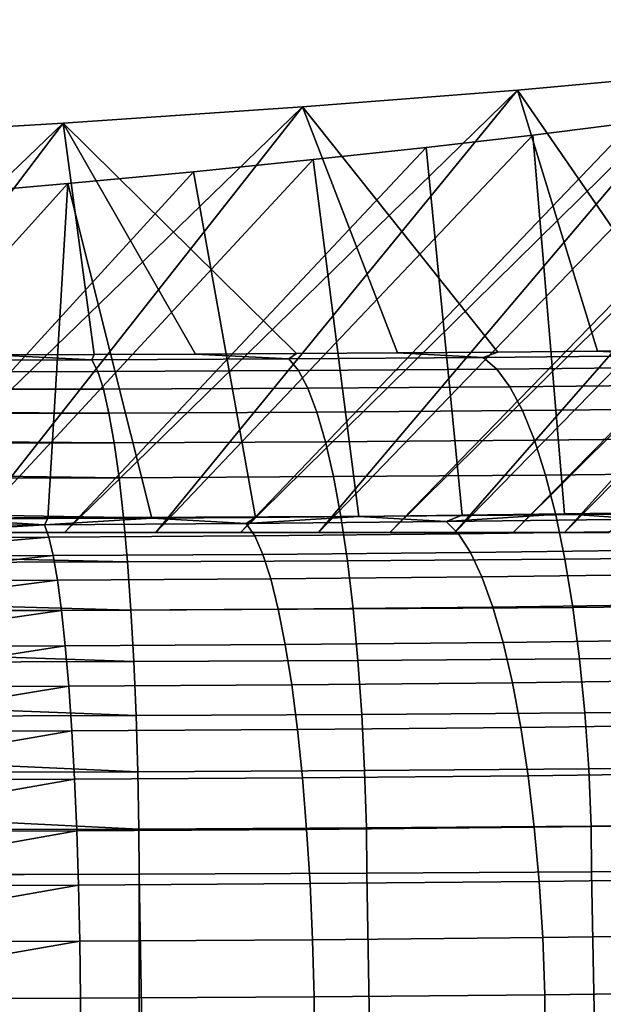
# Model space of a CAD drawing. Header units: metres. Extents: x -109 to 109, y -100 to 58.
# Tile 461 of 642: x 91.01 to 92.03, y -1.32 to 0.39. Entities that reach past the tile are written whole.
import ezdxf

# ---------------------------------------------------------------- set-up
doc = ezdxf.new("R2010")
doc.units = ezdxf.units.M
doc.layers.add('solid_21_062_100_XXX', color=7, linetype='CONTINUOUS')

msp = doc.modelspace()

# ---------------------------------------------------------------- linework, layer by layer
at = {"layer": 'solid_21_062_100_XXX'}
for points in [[(92.035194, -0.5, 2.5923), (91.95784, -0.5, 3.019549), (92.731155, 0.356531, 3.510913), (92.92588, 0.387656, 2.646164)], [(91.86879, -0.5, 3.444242), (91.768066, -0.5, 3.866343), (92.490807, 0.325799, 4.364745), (92.731155, 0.356531, 3.510913)], [(91.86879, -0.5, 3.444242), (92.731155, 0.356531, 3.510913), (91.95784, -0.5, 3.019549)], [(91.95784, -0.5, -3.019549), (92.035194, -0.5, -2.5923), (92.871735, 0.343651, -2.704736), (92.768997, 0.320867, -3.148564)], [(91.655724, -0.5, 4.2856), (91.531853, -0.5, 4.70169), (92.205437, 0.295548, 5.205224), (92.490807, 0.325799, 4.364745)], [(91.655724, -0.5, 4.2856), (92.490807, 0.325799, 4.364745), (91.768066, -0.5, 3.866343)], [(91.86879, -0.5, -3.444242), (91.95784, -0.5, -3.019549), (92.768997, 0.320867, -3.148564), (92.654243, 0.298233, -3.589481)], [(91.396622, -0.5, 5.114015), (91.250084, -0.5, 5.522445), (91.87632, 0.265912, 6.02862), (92.205437, 0.295548, 5.205224)], [(91.396622, -0.5, 5.114015), (92.205437, 0.295548, 5.205224), (91.531853, -0.5, 4.70169)], [(91.768066, -0.5, -3.866343), (91.86879, -0.5, -3.444242), (92.654243, 0.298233, -3.589481), (92.527527, 0.275758, -4.027301)], [(91.87632, 0.265912, 6.02862), (92.186348, -0.184184, 18.533833), (92.355721, -0.182049, 18.474514), (92.205437, 0.295548, 5.205224)], [(91.655724, -0.5, -4.2856), (91.768066, -0.5, -3.866343), (92.527527, 0.275758, -4.027301), (92.38887, 0.253453, -4.4618)], [(91.09227, -0.5, 5.926889), (90.923424, -0.5, 6.326716), (91.504311, 0.236959, 6.833043), (91.87632, 0.265912, 6.02862)], [(91.09227, -0.5, 5.926889), (91.87632, 0.265912, 6.02862), (91.250084, -0.5, 5.522445)], [(91.504311, 0.236959, 6.833043), (91.842514, -0.187785, 18.633883), (92.015205, -0.186097, 18.586977), (91.87632, 0.265912, 6.02862)], [(91.87632, 0.265912, 6.02862), (92.015205, -0.186097, 18.586977), (92.186348, -0.184184, 18.533833)], [(91.531853, -0.5, -4.70169), (91.655724, -0.5, -4.2856), (92.38887, 0.253453, -4.4618), (92.238472, 0.231349, -4.892384)], [(90.743622, -0.5, 6.721734), (90.55304, -0.5, 7.111581), (91.089874, 0.208727, 7.617419), (91.504311, 0.236959, 6.833043)], [(90.743622, -0.5, 6.721734), (91.504311, 0.236959, 6.833043), (90.923424, -0.5, 6.326716)], [(91.089874, 0.208727, 7.617419), (91.493965, -0.190479, 18.708744), (91.668724, -0.189246, 18.67448), (91.504311, 0.236959, 6.833043)], [(91.396622, -0.5, -5.114015), (91.531853, -0.5, -4.70169), (92.238472, 0.231349, -4.892384), (92.076431, 0.209465, -5.318699)], [(91.504311, 0.236959, 6.833043), (91.668724, -0.189246, 18.67448), (91.842514, -0.187785, 18.633883)], [(90.3517, -0.5, 7.496196), (90.1399, -0.5, 7.874994), (90.634499, 0.181323, 8.378786), (91.089874, 0.208727, 7.617419)], [(90.3517, -0.5, 7.496196), (91.089874, 0.208727, 7.617419), (90.55304, -0.5, 7.111581)], [(90.634499, 0.181323, 8.378786), (90.968025, -0.19282, 18.773767), (91.143257, -0.192264, 18.758331), (91.089874, 0.208727, 7.617419)], [(91.089874, 0.208727, 7.617419), (91.318771, -0.191485, 18.736691), (91.493965, -0.190479, 18.708744)], [(91.089874, 0.208727, 7.617419), (91.143257, -0.192264, 18.758331), (91.318771, -0.191485, 18.736691)], [(91.250084, -0.5, -5.522445), (91.396622, -0.5, -5.114015), (92.076431, 0.209465, -5.318699), (91.903061, 0.187835, -5.740054)], [(92.134041, -0.465483, -18.466776), (91.958015, -0.468102, -18.517792), (91.903061, 0.187835, -5.740054), (92.076431, 0.209465, -5.318699)], [(91.09227, -0.5, -5.926889), (91.250084, -0.5, -5.522445), (91.903061, 0.187835, -5.740054), (91.71846, 0.166471, -6.156227)], [(91.958015, -0.468102, -18.517792), (91.780502, -0.470384, -18.56225), (91.71846, 0.166471, -6.156227), (91.903061, 0.187835, -5.740054)], [(90.923424, -0.5, -6.326716), (91.09227, -0.5, -5.926889), (91.71846, 0.166471, -6.156227), (91.522614, 0.14537, -6.567278)], [(91.780502, -0.470384, -18.56225), (91.601997, -0.472327, -18.60009), (91.522614, 0.14537, -6.567278), (91.71846, 0.166471, -6.156227)], [(90.743622, -0.5, -6.721734), (90.923424, -0.5, -6.326716), (91.522614, 0.14537, -6.567278), (91.315567, 0.124536, -6.973129)], [(91.601997, -0.472327, -18.60009), (91.422623, -0.473928, -18.631285), (91.315567, 0.124536, -6.973129), (91.522614, 0.14537, -6.567278)], [(90.55304, -0.5, -7.111581), (90.743622, -0.5, -6.721734), (91.315567, 0.124536, -6.973129), (91.097504, 0.103993, -7.373306)], [(91.422623, -0.473928, -18.631285), (91.242966, -0.47519, -18.655867), (91.097504, 0.103993, -7.373306), (91.315567, 0.124536, -6.973129)], [(90.3517, -0.5, -7.496196), (90.55304, -0.5, -7.111581), (91.097504, 0.103993, -7.373306), (90.868599, 0.083755, -7.767548)], [(91.063126, -0.476113, -18.673853), (90.883766, -0.476705, -18.685369), (90.868599, 0.083755, -7.767548), (91.097504, 0.103993, -7.373306)], [(91.242966, -0.47519, -18.655867), (91.063126, -0.476113, -18.673853), (91.097504, 0.103993, -7.373306)], [(91.817368, -0.197112, 18.741667), (92.148743, -0.193797, 18.649557), (92.015205, -0.186097, 18.586977), (91.842514, -0.187785, 18.633883)], [(92.148743, -0.193797, 18.649557), (92.186348, -0.184184, 18.533833), (92.015205, -0.186097, 18.586977)], [(90.796425, -0.20214, 18.88147), (91.139511, -0.201294, 18.857847), (90.968025, -0.19282, 18.773767), (90.792969, -0.193151, 18.78298)], [(91.139511, -0.201294, 18.857847), (90.796425, -0.20214, 18.88147), (90.799805, -0.221719, 18.977707), (91.149628, -0.221376, 18.955591)], [(91.139511, -0.201294, 18.857847), (91.143257, -0.192264, 18.758331), (90.968025, -0.19282, 18.773767)], [(91.139511, -0.201294, 18.857847), (91.480415, -0.199615, 18.811197), (91.318771, -0.191485, 18.736691), (91.143257, -0.192264, 18.758331)], [(91.480415, -0.199615, 18.811197), (91.139511, -0.201294, 18.857847), (91.149628, -0.221376, 18.955591), (91.497154, -0.219664, 18.908035)], [(91.480415, -0.199615, 18.811197), (91.493965, -0.190479, 18.708744), (91.318771, -0.191485, 18.736691)], [(91.480415, -0.199615, 18.811197), (91.817368, -0.197112, 18.741667), (91.668724, -0.189246, 18.67448), (91.493965, -0.190479, 18.708744)], [(91.817368, -0.197112, 18.741667), (91.480415, -0.199615, 18.811197), (91.497154, -0.219664, 18.908035), (91.840637, -0.217113, 18.837154)], [(91.817368, -0.197112, 18.741667), (91.842514, -0.187785, 18.633883), (91.668724, -0.189246, 18.67448)], [(92.148743, -0.193797, 18.649557), (91.817368, -0.197112, 18.741667), (91.840637, -0.217113, 18.837154), (92.178452, -0.213733, 18.743256)], [(91.149628, -0.221376, 18.955591), (90.799805, -0.221719, 18.977707), (90.803123, -0.251805, 19.071566), (91.159492, -0.252266, 19.050501)], [(91.497154, -0.219664, 18.908035), (91.149628, -0.221376, 18.955591), (91.159492, -0.252266, 19.050501), (91.513466, -0.250523, 19.00206)], [(91.840637, -0.217113, 18.837154), (91.497154, -0.219664, 18.908035), (91.513466, -0.250523, 19.00206), (91.863335, -0.247924, 18.929863)], [(92.178452, -0.213733, 18.743256), (91.840637, -0.217113, 18.837154), (91.863335, -0.247924, 18.929863), (92.207413, -0.244482, 18.834223)], [(91.159492, -0.252266, 19.050501), (90.803123, -0.251805, 19.071566), (90.803246, -0.253139, 19.075031)], [(91.159492, -0.252266, 19.050501), (90.803246, -0.253139, 19.075031), (90.80632, -0.291987, 19.161572), (91.168983, -0.293583, 19.141397)], [(91.513466, -0.250523, 19.00206), (91.159492, -0.252266, 19.050501), (91.168983, -0.293583, 19.141397), (91.529167, -0.291809, 19.092108)], [(91.863335, -0.247924, 18.929863), (91.513466, -0.250523, 19.00206), (91.529167, -0.291809, 19.092108), (91.88517, -0.289164, 19.018644)], [(92.207413, -0.244482, 18.834223), (91.863335, -0.247924, 18.929863), (91.88517, -0.289164, 19.018644), (92.235283, -0.285662, 18.921326)], [(91.88517, -0.289164, 19.018644), (91.529167, -0.291809, 19.092108), (91.544052, -0.343008, 19.177057), (91.905876, -0.340321, 19.102392)], [(92.235283, -0.285662, 18.921326), (91.88517, -0.289164, 19.018644), (91.905876, -0.340321, 19.102392), (92.261711, -0.336761, 19.003483)], [(91.168983, -0.293583, 19.141397), (90.80632, -0.291987, 19.161572), (90.806488, -0.294468, 19.166361)], [(91.168983, -0.293583, 19.141397), (90.806488, -0.294468, 19.166361), (90.809349, -0.341782, 19.246643), (91.177979, -0.344811, 19.227152)], [(91.529167, -0.291809, 19.092108), (91.168983, -0.293583, 19.141397), (91.177979, -0.344811, 19.227152), (91.544052, -0.343008, 19.177057)], [(91.905876, -0.340321, 19.102392), (91.544052, -0.343008, 19.177057), (91.557945, -0.403486, 19.255854), (91.925194, -0.400758, 19.180069)], [(92.261711, -0.336761, 19.003483), (91.905876, -0.340321, 19.102392), (91.925194, -0.400758, 19.180069), (92.286369, -0.397145, 19.079676)], [(91.177979, -0.344811, 19.227152), (90.809349, -0.341782, 19.246643), (90.809563, -0.345709, 19.252529)], [(91.177979, -0.344811, 19.227152), (90.809563, -0.345709, 19.252529), (90.812187, -0.400592, 19.325758), (91.186378, -0.405316, 19.306702)], [(91.544052, -0.343008, 19.177057), (91.177979, -0.344811, 19.227152), (91.186378, -0.405316, 19.306702), (91.557945, -0.403486, 19.255854)], [(91.186378, -0.405316, 19.306702), (90.812187, -0.400592, 19.325758), (90.812431, -0.406226, 19.332462)], [(91.186378, -0.405316, 19.306702), (90.812431, -0.406226, 19.332462), (90.814796, -0.46771, 19.397968), (91.194069, -0.474346, 19.379057)], [(91.557945, -0.403486, 19.255854), (91.186378, -0.405316, 19.306702), (91.194069, -0.474346, 19.379057), (91.570656, -0.472491, 19.32752)], [(91.925194, -0.400758, 19.180069), (91.557945, -0.403486, 19.255854), (91.570656, -0.472491, 19.32752), (91.942886, -0.469726, 19.25071)], [(92.286369, -0.397145, 19.079676), (91.925194, -0.400758, 19.180069), (91.942886, -0.469726, 19.25071), (92.308945, -0.466064, 19.148958)], [(91.057159, -0.486611, -18.7728), (90.705742, -0.487412, -18.78849), (90.883766, -0.476705, -18.685369)], [(91.194069, -0.474346, 19.379057), (90.814796, -0.46771, 19.397968), (90.815056, -0.475268, 19.405169)], [(91.194069, -0.474346, 19.379057), (90.815056, -0.475268, 19.405169), (90.817139, -0.542332, 19.462404), (91.200951, -0.551043, 19.443317)], [(91.057159, -0.486611, -18.7728), (90.883766, -0.476705, -18.685369), (91.063126, -0.476113, -18.673853)], [(91.057159, -0.486611, -18.7728), (91.063126, -0.476113, -18.673853), (91.242966, -0.47519, -18.655867)], [(91.057159, -0.486611, -18.7728), (91.242966, -0.47519, -18.655867), (91.406845, -0.484567, -18.732971)], [(91.570656, -0.472491, 19.32752), (91.194069, -0.474346, 19.379057), (91.200951, -0.551043, 19.443317), (91.582047, -0.549166, 19.391167)], [(91.406845, -0.484567, -18.732971), (91.242966, -0.47519, -18.655867), (91.422623, -0.473928, -18.631285)], [(91.406845, -0.484567, -18.732971), (91.422623, -0.473928, -18.631285), (91.601997, -0.472327, -18.60009)], [(91.406845, -0.484567, -18.732971), (91.601997, -0.472327, -18.60009), (91.752899, -0.481289, -18.669115)], [(91.942886, -0.469726, 19.25071), (91.570656, -0.472491, 19.32752), (91.582047, -0.549166, 19.391167), (91.958725, -0.546368, 19.313437)], [(91.752899, -0.481289, -18.669115), (91.601997, -0.472327, -18.60009), (91.780502, -0.470384, -18.56225)], [(91.752899, -0.481289, -18.669115), (91.780502, -0.470384, -18.56225), (91.958015, -0.468102, -18.517792)], [(91.752899, -0.481289, -18.669115), (91.958015, -0.468102, -18.517792), (92.093597, -0.476793, -18.581528)], [(91.752899, -0.481289, -18.669115), (92.093597, -0.476793, -18.581528), (92.121468, -0.498075, -18.675171), (91.77417, -0.502658, -18.764456)], [(92.308945, -0.466064, 19.148958), (91.942886, -0.469726, 19.25071), (91.958725, -0.546368, 19.313437), (92.32917, -0.542662, 19.210468)], [(92.093597, -0.476793, -18.581528), (91.958015, -0.468102, -18.517792), (92.134041, -0.465483, -18.466776)], [(91.057159, -0.486611, -18.7728), (90.706696, -0.507989, -18.88287), (90.705742, -0.487412, -18.78849)], [(91.064957, -0.508084, -18.87015), (90.706734, -0.508897, -18.886145), (90.706696, -0.507989, -18.88287), (91.057159, -0.486611, -18.7728)], [(91.057159, -0.486611, -18.7728), (91.406845, -0.484567, -18.732971), (91.421417, -0.506, -18.82955), (91.064957, -0.508084, -18.87015)], [(91.406845, -0.484567, -18.732971), (91.752899, -0.481289, -18.669115), (91.77417, -0.502658, -18.764456), (91.421417, -0.506, -18.82955)], [(91.064957, -0.508084, -18.87015), (90.707642, -0.538944, -18.975462), (90.706734, -0.508897, -18.886145)], [(91.072563, -0.540258, -18.96452), (90.707695, -0.541082, -18.980814), (90.707642, -0.538944, -18.975462), (91.064957, -0.508084, -18.87015)], [(90.908829, -0.5, 1.623464), (90.923424, -0.5, 6.326716), (91.09227, -0.5, 5.926889), (90.977188, -0.5, 0.812997)], [(91, -0.5), (91.09227, -0.5, 5.926889), (91.09227, -0.5, -5.926889), (90.923424, -0.5, -6.326716)], [(91, -0.5), (90.977188, -0.5, 0.812997), (91.09227, -0.5, 5.926889)], [(91.064957, -0.508084, -18.87015), (91.421417, -0.506, -18.82955), (91.435623, -0.538135, -18.923166), (91.072563, -0.540258, -18.96452)], [(91.250084, -0.5, 5.522445), (91.250084, -0.5, -5.522445), (91.09227, -0.5, -5.926889)], [(91.09227, -0.5, 5.926889), (91.250084, -0.5, 5.522445), (91.09227, -0.5, -5.926889)], [(91.396622, -0.5, 5.114015), (91.396622, -0.5, -5.114015), (91.250084, -0.5, -5.522445)], [(91.250084, -0.5, 5.522445), (91.396622, -0.5, 5.114015), (91.250084, -0.5, -5.522445)], [(91.531853, -0.5, 4.70169), (91.531853, -0.5, -4.70169), (91.396622, -0.5, -5.114015)], [(91.396622, -0.5, 5.114015), (91.531853, -0.5, 4.70169), (91.396622, -0.5, -5.114015)], [(91.421417, -0.506, -18.82955), (91.77417, -0.502658, -18.764456), (91.794914, -0.534732, -18.856867), (91.435623, -0.538135, -18.923166)], [(91.655724, -0.5, 4.2856), (91.655724, -0.5, -4.2856), (91.531853, -0.5, -4.70169)], [(91.531853, -0.5, 4.70169), (91.655724, -0.5, 4.2856), (91.531853, -0.5, -4.70169)], [(91.768066, -0.5, 3.866343), (91.768066, -0.5, -3.866343), (91.655724, -0.5, -4.2856)], [(91.655724, -0.5, 4.2856), (91.768066, -0.5, 3.866343), (91.655724, -0.5, -4.2856)], [(91.86879, -0.5, 3.444242), (91.86879, -0.5, -3.444242), (91.768066, -0.5, -3.866343)], [(91.768066, -0.5, 3.866343), (91.86879, -0.5, 3.444242), (91.768066, -0.5, -3.866343)], [(91.77417, -0.502658, -18.764456), (92.121468, -0.498075, -18.675171), (92.148651, -0.530064, -18.765928), (91.794914, -0.534732, -18.856867)], [(91.95784, -0.5, 3.019549), (91.95784, -0.5, -3.019549), (91.86879, -0.5, -3.444242)], [(91.86879, -0.5, 3.444242), (91.95784, -0.5, 3.019549), (91.86879, -0.5, -3.444242)], [(92.035194, -0.5, 2.5923), (92.035194, -0.5, -2.5923), (91.95784, -0.5, -3.019549)], [(91.95784, -0.5, 3.019549), (92.035194, -0.5, 2.5923), (91.95784, -0.5, -3.019549)], [(91.072563, -0.540258, -18.96452), (90.708549, -0.579747, -19.064157), (90.707695, -0.541082, -18.980814)], [(91.07988, -0.582736, -19.054745), (90.708626, -0.583572, -19.071329), (90.708549, -0.579747, -19.064157), (91.072563, -0.540258, -18.96452)], [(91.200951, -0.551043, 19.443317), (90.817139, -0.542332, 19.462404), (90.817406, -0.551976, 19.469748)], [(91.072563, -0.540258, -18.96452), (91.435623, -0.538135, -18.923166), (91.449295, -0.580576, -19.012669), (91.07988, -0.582736, -19.054745)], [(91.435623, -0.538135, -18.923166), (91.794914, -0.534732, -18.856867), (91.81488, -0.577113, -18.945208), (91.449295, -0.580576, -19.012669)], [(91.794914, -0.534732, -18.856867), (92.148651, -0.530064, -18.765928), (92.174805, -0.572363, -18.852676), (91.81488, -0.577113, -18.945208)], [(92.32917, -0.542662, 19.210468), (91.958725, -0.546368, 19.313437), (91.972519, -0.629732, 19.36747), (92.346779, -0.625987, 19.263441)], [(91.200951, -0.551043, 19.443317), (90.817406, -0.551976, 19.469748), (90.819191, -0.62356, 19.518295), (91.206947, -0.634455, 19.49869)], [(91.582047, -0.549166, 19.391167), (91.200951, -0.551043, 19.443317), (91.206947, -0.634455, 19.49869), (91.591965, -0.632558, 19.445999)], [(91.958725, -0.546368, 19.313437), (91.582047, -0.549166, 19.391167), (91.591965, -0.632558, 19.445999), (91.972519, -0.629732, 19.36747)], [(91.449295, -0.580576, -19.012669), (91.81488, -0.577113, -18.945208), (91.833824, -0.62928, -19.028389), (91.462265, -0.632799, -19.096951)], [(91.81488, -0.577113, -18.945208), (92.174805, -0.572363, -18.852676), (92.199615, -0.624452, -18.934347), (91.833824, -0.62928, -19.028389)], [(91.07988, -0.582736, -19.054745), (90.709412, -0.629919, -19.147913), (90.708626, -0.583572, -19.071329)], [(91.086815, -0.634994, -19.139713), (90.709503, -0.635841, -19.156572), (90.709412, -0.629919, -19.147913), (91.07988, -0.582736, -19.054745)], [(91.07988, -0.582736, -19.054745), (91.449295, -0.580576, -19.012669), (91.462265, -0.632799, -19.096951), (91.086815, -0.634994, -19.139713)], [(91.206947, -0.634455, 19.49869), (90.819191, -0.62356, 19.518295), (90.81945, -0.635399, 19.525394)], [(91.462265, -0.632799, -19.096951), (91.833824, -0.62928, -19.028389), (91.851494, -0.690587, -19.105381), (91.474373, -0.694159, -19.174971)], [(91.972519, -0.629732, 19.36747), (91.591965, -0.632558, 19.445999), (91.600296, -0.721633, 19.491341), (91.9841, -0.718782, 19.41214)], [(91.833824, -0.62928, -19.028389), (92.199615, -0.624452, -18.934347), (92.222778, -0.685687, -19.009932), (91.851494, -0.690587, -19.105381)], [(92.346779, -0.625987, 19.263441), (91.972519, -0.629732, 19.36747), (91.9841, -0.718782, 19.41214), (92.361557, -0.715006, 19.30722)], [(91.086815, -0.634994, -19.139713), (90.71022, -0.688869, -19.22574), (90.709503, -0.635841, -19.156572)], [(91.093292, -0.696387, -19.218376), (90.710327, -0.697245, -19.235491), (90.71022, -0.688869, -19.22574), (91.086815, -0.634994, -19.139713)], [(91.206947, -0.634455, 19.49869), (90.81945, -0.635399, 19.525394), (90.82093, -0.71042, 19.564966), (91.211983, -0.723545, 19.544481)], [(91.086815, -0.634994, -19.139713), (91.462265, -0.632799, -19.096951), (91.474373, -0.694159, -19.174971), (91.093292, -0.696387, -19.218376)], [(91.591965, -0.632558, 19.445999), (91.206947, -0.634455, 19.49869), (91.211983, -0.723545, 19.544481), (91.600296, -0.721633, 19.491341)], [(91.093292, -0.696387, -19.218376), (90.710968, -0.755903, -19.296722), (90.710327, -0.697245, -19.235491)], [(91.099236, -0.766157, -19.289761), (90.711075, -0.767026, -19.307112), (90.710968, -0.755903, -19.296722), (91.093292, -0.696387, -19.218376)], [(91.093292, -0.696387, -19.218376), (91.474373, -0.694159, -19.174971), (91.485466, -0.763898, -19.245768), (91.099236, -0.766157, -19.289761)], [(91.474373, -0.694159, -19.174971), (91.851494, -0.690587, -19.105381), (91.867691, -0.760278, -19.175236), (91.485466, -0.763898, -19.245768)], [(91.851494, -0.690587, -19.105381), (92.222778, -0.685687, -19.009932), (92.243996, -0.755312, -19.078495), (91.867691, -0.760278, -19.175236)], [(91.211983, -0.723545, 19.544481), (90.82093, -0.71042, 19.564966), (90.821175, -0.7245, 19.571419)], [(92.361557, -0.715006, 19.30722), (91.9841, -0.718782, 19.41214), (91.993324, -0.812413, 19.44689), (92.373329, -0.808612, 19.341265)], [(91.211983, -0.723545, 19.544481), (90.821175, -0.7245, 19.571419), (90.822334, -0.801868, 19.60186), (91.215988, -0.817209, 19.580126)], [(91.600296, -0.721633, 19.491341), (91.211983, -0.723545, 19.544481), (91.215988, -0.817209, 19.580126), (91.606926, -0.815283, 19.526628)], [(91.9841, -0.718782, 19.41214), (91.600296, -0.721633, 19.491341), (91.606926, -0.815283, 19.526628), (91.993324, -0.812413, 19.44689)], [(91.099236, -0.766157, -19.289761), (90.711639, -0.830232, -19.360027), (90.711075, -0.767026, -19.307112)], [(91.104553, -0.843442, -19.352985), (90.711754, -0.844323, -19.37055), (90.711639, -0.830232, -19.360027), (91.099236, -0.766157, -19.289761)], [(91.099236, -0.766157, -19.289761), (91.485466, -0.763898, -19.245768), (91.495415, -0.841157, -19.308468), (91.104553, -0.843442, -19.352985)], [(91.485466, -0.763898, -19.245768), (91.867691, -0.760278, -19.175236), (91.88221, -0.837493, -19.237091), (91.495415, -0.841157, -19.308468)], [(91.867691, -0.760278, -19.175236), (92.243996, -0.755312, -19.078495), (92.263023, -0.832467, -19.139193), (91.88221, -0.837493, -19.237091)], [(91.215988, -0.817209, 19.580126), (90.822334, -0.801868, 19.60186), (90.82254, -0.818173, 19.607248)], [(91.215988, -0.817209, 19.580126), (90.82254, -0.818173, 19.607248), (90.823387, -0.896807, 19.628532), (91.218918, -0.914282, 19.605181)], [(91.606926, -0.815283, 19.526628), (91.215988, -0.817209, 19.580126), (91.218918, -0.914282, 19.605181), (91.611778, -0.912347, 19.55142)], [(91.993324, -0.812413, 19.44689), (91.606926, -0.815283, 19.526628), (91.611778, -0.912347, 19.55142), (92.000069, -0.909463, 19.471291)], [(92.373329, -0.808612, 19.341265), (91.993324, -0.812413, 19.44689), (92.000069, -0.909463, 19.471291), (92.381943, -0.905642, 19.365147)], [(91.88221, -0.837493, -19.237091), (92.263023, -0.832467, -19.139193), (92.279602, -0.916201, -19.191273), (91.894867, -0.921278, -19.290182)], [(91.104553, -0.843442, -19.352985), (90.712234, -0.910982, -19.414909), (90.711754, -0.844323, -19.37055)], [(91.109192, -0.927289, -19.407272), (90.712341, -0.92818, -19.425022), (90.712234, -0.910982, -19.414909), (91.104553, -0.843442, -19.352985)], [(91.104553, -0.843442, -19.352985), (91.495415, -0.841157, -19.308468), (91.504082, -0.92498, -19.362295), (91.109192, -0.927289, -19.407272)], [(91.495415, -0.841157, -19.308468), (91.88221, -0.837493, -19.237091), (91.894867, -0.921278, -19.290182), (91.504082, -0.92498, -19.362295)], [(91.218918, -0.914282, 19.605181), (90.823387, -0.896807, 19.628532), (90.823547, -0.915255, 19.632439)], [(91.218918, -0.914282, 19.605181), (90.823547, -0.915255, 19.632439), (90.824066, -0.994097, 19.644663), (91.220741, -1.013559, 19.619335)], [(91.611778, -0.912347, 19.55142), (91.218918, -0.914282, 19.605181), (91.220741, -1.013559, 19.619335), (91.614792, -1.011618, 19.565411)], [(92.000069, -0.909463, 19.471291), (91.611778, -0.912347, 19.55142), (91.614792, -1.011618, 19.565411), (92.004265, -1.008725, 19.485039)], [(91.894867, -0.921278, -19.290182), (92.279602, -0.916201, -19.191273), (92.293549, -1.005479, -19.234097), (91.905518, -1.0106, -19.333855)], [(92.381943, -0.905642, 19.365147), (92.000069, -0.909463, 19.471291), (92.004265, -1.008725, 19.485039), (92.387291, -1.004893, 19.378572)], [(91.109192, -0.927289, -19.407272), (90.712738, -0.997202, -19.46072), (90.712341, -0.92818, -19.425022)], [(91.113091, -1.016662, -19.45195), (90.712837, -1.017564, -19.469856), (90.712738, -0.997202, -19.46072), (91.109192, -0.927289, -19.407272)], [(91.109192, -0.927289, -19.407272), (91.504082, -0.92498, -19.362295), (91.511375, -1.014333, -19.406586), (91.113091, -1.016662, -19.45195)], [(91.504082, -0.92498, -19.362295), (91.894867, -0.921278, -19.290182), (91.905518, -1.0106, -19.333855), (91.511375, -1.014333, -19.406586)], [(91.220741, -1.013559, 19.619335), (90.824066, -0.994097, 19.644663), (90.824165, -1.014538, 19.646675)], [(91.905518, -1.0106, -19.333855), (92.293549, -1.005479, -19.234097), (92.304688, -1.0992, -19.267134), (91.914009, -1.104355, -19.367569)], [(92.387291, -1.004893, 19.378572), (92.004265, -1.008725, 19.485039), (92.00502, -1.087639, 19.488415), (92.388359, -1.08439, 19.381931)], [(91.113091, -1.016662, -19.45195), (90.713142, -1.087878, -19.496923), (90.712837, -1.017564, -19.469856)], [(91.116211, -1.110459, -19.486465), (90.713234, -1.11137, -19.504498), (90.713142, -1.087878, -19.496923), (91.113091, -1.016662, -19.45195)], [(91.220741, -1.013559, 19.619335), (90.824165, -1.014538, 19.646675), (90.824379, -1.092569, 19.650059), (91.221153, -1.091734, 19.622791)], [(91.113091, -1.016662, -19.45195), (91.511375, -1.014333, -19.406586), (91.517189, -1.108114, -19.440794), (91.116211, -1.110459, -19.486465)], [(91.614792, -1.011618, 19.565411), (91.220741, -1.013559, 19.619335), (91.221153, -1.091734, 19.622791), (91.615341, -1.09009, 19.568829)], [(91.511375, -1.014333, -19.406586), (91.905518, -1.0106, -19.333855), (91.914009, -1.104355, -19.367569), (91.517189, -1.108114, -19.440794)], [(92.004265, -1.008725, 19.485039), (91.614792, -1.011618, 19.565411), (91.615341, -1.09009, 19.568829), (92.00502, -1.087639, 19.488415)], [(91.221153, -1.091734, 19.622791), (91.614937, -21.731647, 19.568897), (92.004761, -21.730825, 19.488478), (91.615341, -1.09009, 19.568829)], [(91.615341, -1.09009, 19.568829), (92.004761, -21.730825, 19.488478), (92.388214, -21.731359, 19.381977), (92.00502, -1.087639, 19.488415)], [(92.00502, -1.087639, 19.488415), (92.388214, -21.731359, 19.381977), (92.763412, -21.733009, 19.249947), (92.388359, -1.08439, 19.381931)], [(91.221153, -1.091734, 19.622791), (90.824379, -1.092569, 19.650059), (90.824379, -21.738291, 19.650059), (91.220772, -21.73406, 19.622829)], [(91.221153, -1.091734, 19.622791), (91.220772, -21.73406, 19.622829), (91.614937, -21.731647, 19.568897)], [(91.517189, -1.108114, -19.440794), (91.914009, -1.104355, -19.367569), (91.920258, -1.201387, -19.390907), (91.521469, -1.205165, -19.464497)], [(91.914009, -1.104355, -19.367569), (92.304688, -1.0992, -19.267134), (92.312866, -1.196206, -19.289974), (91.920258, -1.201387, -19.390907)], [(91.116211, -1.110459, -19.486465), (90.713455, -1.181942, -19.52309), (90.713234, -1.11137, -19.504498)], [(91.1185, -1.207521, -19.510395), (90.713524, -1.208441, -19.528519), (90.713455, -1.181942, -19.52309), (91.116211, -1.110459, -19.486465)], [(91.116211, -1.110459, -19.486465), (91.517189, -1.108114, -19.440794), (91.521469, -1.205165, -19.464497), (91.1185, -1.207521, -19.510395)], [(91.1185, -1.207521, -19.510395), (90.713661, -1.278287, -19.538916), (90.713524, -1.208441, -19.528519)], [(91.119934, -1.30665, -19.523441), (90.713707, -1.307578, -19.541622), (90.713661, -1.278287, -19.538916), (91.1185, -1.207521, -19.510395)], [(91.1185, -1.207521, -19.510395), (91.521469, -1.205165, -19.464497), (91.524155, -1.304287, -19.4774), (91.119934, -1.30665, -19.523441)], [(91.521469, -1.205165, -19.464497), (91.920258, -1.201387, -19.390907), (91.924179, -1.300498, -19.403585), (91.524155, -1.304287, -19.4774)], [(91.920258, -1.201387, -19.390907), (92.312866, -1.196206, -19.289974), (92.318001, -1.2953, -19.30234), (91.924179, -1.300498, -19.403585)], [(92.318001, -1.2953, -19.30234), (92.31826, -1.365377, -19.305119), (91.92424, -1.36978, -19.406298), (91.924179, -1.300498, -19.403585)], [(90.713707, -1.307578, -19.541622), (91.119934, -1.30665, -19.523441), (91.119987, -1.374988, -19.526129), (90.713768, -1.375779, -19.54421)], [(91.524155, -1.304287, -19.4774), (91.52417, -1.372987, -19.480087), (91.119987, -1.374988, -19.526129), (91.119934, -1.30665, -19.523441)], [(91.924179, -1.300498, -19.403585), (91.92424, -1.36978, -19.406298), (91.52417, -1.372987, -19.480087), (91.524155, -1.304287, -19.4774)]]:
    msp.add_3dface(points, dxfattribs=at)

doc.saveas('drawing.dxf')
